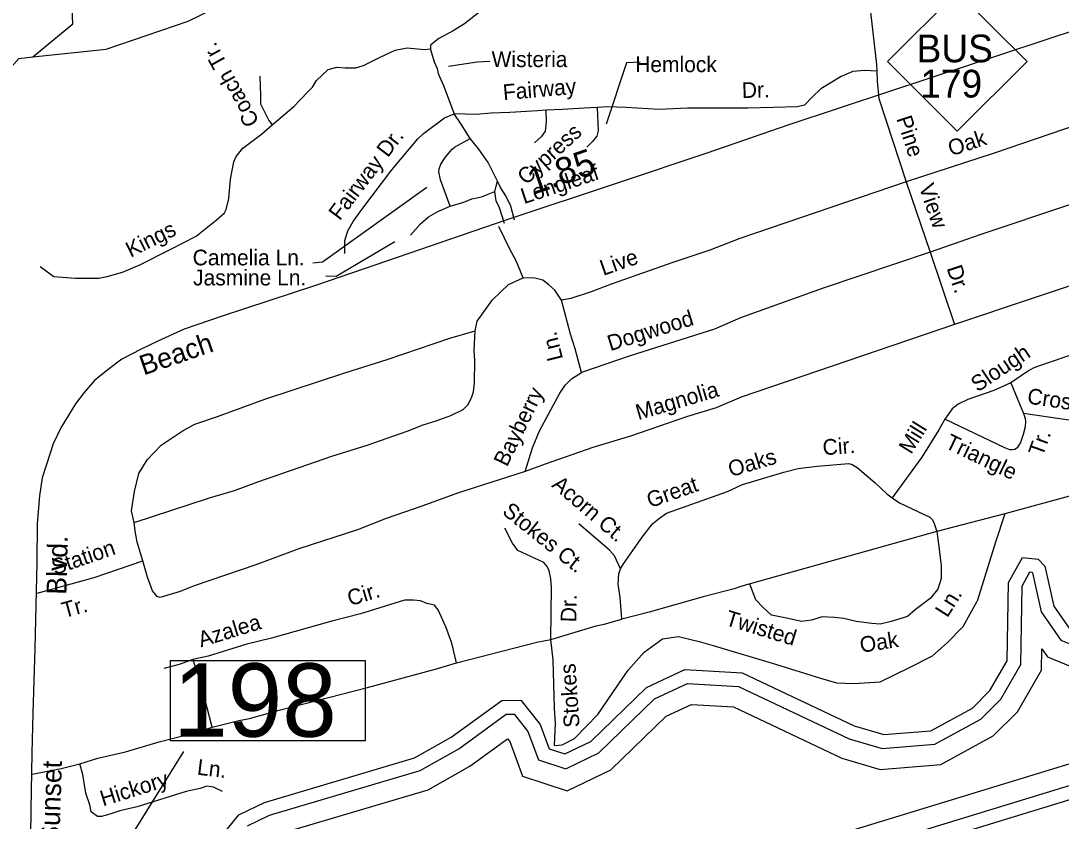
# Model space of a CAD drawing. Extents: x 2104537 to 2336408, y 34176 to 229611.
# Drawn here: x 2148411 to 2153378, y 49325 to 53148 of the extents above; entities that cross this region are included whole.
import ezdxf

# ---------------------------------------------------------------- set-up
doc = ezdxf.new("R2010")
doc.units = 0
for name, color, linetype in [('Exist Hydrographic Buffer Line', 7, 'Continuous'), ('Exist Hydrographic Creek Single Shore', 7, 'Continuous'), ('Exist Hydrographic Misc Water Feature', 7, 'Continuous'), ('Exist Road Non-System Type 51', 7, 'Continuous'), ('Exist Road Non-System Type 51 Label', 7, 'Continuous'), ('Exist Road Primary NC Attributed', 7, 'Continuous'), ('Exist Road Primary NC Label', 7, 'Continuous'), ('Exist Road Primary NC Mileage Hundredths English Label', 7, 'Continuous'), ('Exist Road Primary NC Shield CELL', 7, 'Continuous'), ('Exist Road Primary NC Shield Number Label', 7, 'Continuous'), ('Exist Road Secondary Structure Standard Bridge Number Label', 7, 'Continuous')]:
    doc.layers.add(name, color=color, linetype=linetype)

msp = doc.modelspace()

# ---------------------------------------------------------------- linework, layer by layer
at = {"layer": 'Exist Hydrographic Buffer Line'}
for points in [[(2151814.1, 49107.9), (2156360.8, 50500.1), (2156561.3, 50502.1)], [(2151837.8, 49968.4), (2152365.6, 49718.6), (2152524.3, 49671.6), (2152775.2, 49692.4), (2152994.8, 49811.3), (2153090.6, 49907.8), (2153186.4, 50072.7), (2153192.4, 50447.4), (2153229.5, 50515), (2153237.9, 50514.1), (2153241.2, 50510.7), (2153282.8, 50325.4), (2153377.2, 50189.3), (2153509.9, 50134.5)], [(2151841.6, 49013.4), (2156376, 50401.8), (2156499.2, 50403)], [(2151813.2, 49871.2), (2152330.3, 49626.4), (2152514.1, 49572), (2152804, 49596), (2153054.4, 49731.6), (2153169.3, 49847.4), (2153284.4, 50045.4), (2153286.1, 50147.9), (2153312.8, 50109.4), (2153494.5, 50034.4)], [(2149492.7, 49301.8), (2149598.7, 49353.1), (2150316.7, 49566.2), (2150501.6, 49670.1), (2150728.9, 49835.9), (2150766.7, 49836.6), (2150832.2, 49753.6), (2150882.5, 49617.8), (2151012.8, 49575.4), (2151170.1, 49651.4), (2151435.7, 49908.5), (2151593.7, 49981.9), (2151837.8, 49968.4)]]:
    msp.add_lwpolyline(points, dxfattribs=at)
at = {"layer": 'Exist Hydrographic Creek Single Shore'}
for points in [[(2151854.3, 50033.2), (2152389.1, 49780.1), (2152531.2, 49738), (2152756.1, 49756.6), (2152955, 49864.4), (2153038.1, 49948.1), (2153121.1, 50090.8), (2153127.1, 50464.8), (2153193.1, 50584.9), (2153268.1, 50576.9), (2153301.1, 50543.4), (2153344, 50352.3), (2153420.1, 50242.6)], [(2151859.8, 48950.3), (2156386.1, 50336.3), (2156479.7, 50337.2)], [(2149343, 49222), (2149451.1, 49354.5), (2149574.9, 49414.4), (2150291, 49627), (2150466.1, 49725.4), (2150707, 49901.2), (2150798.1, 49902.7), (2150890.1, 49786.1), (2150933, 49670.4), (2151008, 49646), (2151132.1, 49705.9), (2151398.1, 49963.3), (2151581, 50048.4), (2151854.3, 50033.2)], [(2149634.4, 49261), (2150355.3, 49475), (2150554.9, 49587.1), (2150734.7, 49718.3), (2150745.3, 49704.8), (2150806.8, 49539), (2151020, 49469.6), (2151227.2, 49569.7), (2151492.3, 49826.2), (2151612.9, 49882.3), (2151813.2, 49871.2)]]:
    msp.add_lwpolyline(points, dxfattribs=at)
at = {"layer": 'Exist Hydrographic Misc Water Feature'}
for points in [[(2148468.1, 52976.2), (2148659, 53133.3), (2148649.9, 53350), (2148489, 53842), (2148578, 54460.4), (2148858.9, 55144.1), (2148866.1, 55278.5)], [(2148468.1, 52976.2), (2148818.1, 53012.1), (2149208.9, 53145.6), (2149641, 53357.1), (2150415, 53634.2), (2150814.1, 53895.6), (2151360.9, 54446.1), (2151636.1, 54565.5), (2151831.3, 54607.5)], [(2145618, 51138), (2145759.9, 51181.2), (2146140.9, 51574.1), (2146447.9, 51840.5), (2146922, 52175.9), (2147088.1, 52235.1), (2147471.9, 52188.3), (2147672, 52230.4), (2147913, 52347.1), (2148161.9, 52581.8), (2148235.9, 52682.1), (2148302, 52858), (2148401, 52967.6), (2148468.1, 52976.2)]]:
    msp.add_lwpolyline(points, dxfattribs=at)
at = {"layer": 'Exist Road Non-System Type 51'}
for p, q in [((2152507.3, 52776.8), (2152638.1, 52377.6)), ((2150674.8, 52331.5), (2150686.5, 52381.4)), ((2152638.1, 52377.6), (2152753.4, 52042.3)), ((2152753.4, 52042.3), (2152868.4, 51697.5)), ((2153138.3, 51419), (2153198.8, 51272.5)), ((2153710.2, 51196), (2153198.8, 51272.5))]:
    msp.add_line(p, q, dxfattribs=at)
for points in [[(2152267.7, 53721.2), (2152356.7, 53572.1), (2152378.8, 53530), (2152391.4, 53499.9), (2152414.7, 53431.8), (2152430.3, 53375.8), (2152467.1, 53188.7), (2152496.7, 52938.7), (2152498, 52906.7)], [(2150863.1, 53373), (2150854.4, 53369.6), (2150789.3, 53328.1), (2150685.8, 53254.1), (2150582.2, 53174.2), (2150529, 53132.7), (2150475.7, 53100.2), (2150406.6, 53062.5), (2150366.6, 53030.5), (2150366.6, 53013.4), (2150366.6, 53010.5), (2150384, 52952.2), (2150398.8, 52919.6), (2150404.1, 52896.1), (2150428.6, 52838.2), (2150479.1, 52702.4)], [(2149611.3, 52650.8), (2149715, 52738.6), (2149779, 52806.5), (2149803, 52830.5), (2149823, 52862.5), (2149878.9, 52914.5), (2149918.9, 52926.5), (2149958.9, 52922.5), (2150010.8, 52922.5), (2150046.8, 52934.5), (2150126.8, 52974.5), (2150198.7, 53006.5), (2150254.7, 53018.5), (2150338.7, 53010.5), (2150365.8, 53013.4)], [(2154397.1, 52972.9), (2153059.1, 52516.1), (2152638.1, 52377.6)], [(2152498, 52906.7), (2152440.3, 52910.7), (2152384.1, 52904.8), (2152327.9, 52881.1), (2152230.2, 52821.9), (2152188.8, 52783.4), (2152153.3, 52744.9), (2152117.8, 52736), (2152005.4, 52733.1), (2151881.1, 52730.1), (2151727.2, 52730.1), (2151594.1, 52730.1), (2151458, 52724.2), (2151301.2, 52733.1), (2151212.4, 52736), (2151163, 52733.4)], [(2149551.1, 52882.5), (2149555.1, 52790.5), (2149555.1, 52750.5), (2149571.1, 52718.6), (2149595.1, 52670.6), (2149611.3, 52650.8)], [(2152498, 52906.7), (2152500.1, 52858.9), (2152507.3, 52776.8)], [(2150917.3, 52720.2), (2150878.1, 52718.3), (2150744.9, 52709.4), (2150656.2, 52706.4), (2150585.2, 52700.5), (2150479.1, 52702.4)], [(2150917.3, 52720.2), (2150919.5, 52665), (2150913.6, 52620.6), (2150895.8, 52593.9), (2150863.3, 52564.3)], [(2151163, 52733.4), (2151100, 52730.1), (2150996.4, 52724.2), (2150917.3, 52720.2)], [(2151163, 52733.4), (2151167.3, 52621.3), (2151160.5, 52596.2), (2151140, 52571.2), (2151112.7, 52543.9)], [(2149958, 52036.2), (2149957.9, 52098.2), (2149971.6, 52144.2), (2149997.4, 52188.4), (2150039.2, 52246.6), (2150182.3, 52435.1), (2150305.6, 52583.7), (2150333.6, 52609.7), (2150433.2, 52684.3), (2150479.1, 52702.4)], [(2150555.6, 52584.8), (2150513.3, 52654.5), (2150479.1, 52702.4)], [(2148503.7, 51974.7), (2148567.7, 51926.7), (2148671.6, 51918.7), (2148783.5, 51918.7), (2148823.5, 51926.7), (2148895.5, 51946.7), (2148979.4, 51982.7), (2149123.3, 52054.7), (2149247.3, 52118.7), (2149343.2, 52194.7), (2149383.2, 52230.7), (2149391.2, 52246.7), (2149403.2, 52298.6), (2149411.2, 52390.6), (2149427.2, 52474.6), (2149439.2, 52498.6), (2149471.2, 52538.6), (2149559.1, 52606.6), (2149611.3, 52650.8)], [(2150461.1, 52262.4), (2150414.3, 52388.3), (2150406.2, 52426.2), (2150408.1, 52440.3), (2150416.1, 52462.1), (2150436.1, 52494.2), (2150469.7, 52534.6), (2150481.7, 52544.5), (2150555.6, 52584.8)], [(2150686.5, 52381.4), (2150642, 52471.2), (2150597.6, 52535.1), (2150555.6, 52584.8)], [(2154406.2, 52608.6), (2153957, 52456.5), (2153423.2, 52270.9), (2152994.2, 52126.2), (2152753.4, 52042.3)], [(2150767.3, 52195.8), (2150750.8, 52261.7), (2150726.9, 52311.8), (2150700.7, 52351.6), (2150686.5, 52381.4)], [(2152638.1, 52377.6), (2151844.1, 52107), (2151700, 52051.8), (2151524.3, 51993.2), (2151234.6, 51891.8), (2151134.7, 51853.4), (2151037, 51821.1), (2150992.9, 51812.8)], [(2150461.1, 52262.4), (2150526.8, 52280.8), (2150564.8, 52296.8), (2150611, 52307.1), (2150674.8, 52331.5)], [(2150719.4, 52179.7), (2150696.9, 52253.6), (2150680.8, 52287.4), (2150674.8, 52331.5)], [(2150271.8, 52123.7), (2150319.4, 52177.9), (2150357.1, 52211.9), (2150401.2, 52236.3), (2150461.1, 52262.4)], [(2154417, 52218.2), (2153995.9, 52073.8), (2152868.4, 51697.5)], [(2150808.6, 51920.1), (2150776, 52001.7), (2150747.8, 52053.8), (2150693.5, 52165.4)], [(2152753.4, 52042.3), (2152241.8, 51870.7), (2151846.5, 51728.9), (2151723.5, 51674), (2151316.2, 51546.4), (2151088.6, 51467.4)], [(2150579.6, 51666.9), (2150589.3, 51713), (2150662.8, 51815.2), (2150738.7, 51887.6), (2150808.6, 51920.1)], [(2150992.9, 51812.8), (2150960.6, 51860.7), (2150932.6, 51886.5), (2150902.5, 51908.4), (2150864.6, 51918.3), (2150808.6, 51920.1)], [(2151088.6, 51467.4), (2151057.9, 51581.2), (2151035.7, 51651.2), (2150992.9, 51812.8)], [(2148951.8, 50752), (2148939.5, 50807.7), (2148953.1, 50900), (2148974.7, 50985.9), (2149014.4, 51050.1), (2149080, 51120.3), (2149185.7, 51190.8), (2149241.8, 51221.2), (2149349.4, 51257.5), (2149575.1, 51340.5), (2149962.5, 51468.2), (2150160.2, 51529.3), (2150459.8, 51632.5), (2150579.6, 51666.9)], [(2148951.8, 50752), (2149311.1, 50869.5), (2149431.2, 50903.9), (2149542.9, 50946.3), (2149896.4, 51068.1), (2150064.1, 51120.7), (2150255.7, 51187.5), (2150331.7, 51217.9), (2150393.4, 51236.4), (2150463.5, 51262.6), (2150523.4, 51290.6), (2150545.2, 51312.9), (2150562.9, 51347), (2150572.9, 51375), (2150576.7, 51418.9), (2150578.1, 51525.2), (2150576.1, 51573.1), (2150579.6, 51666.9)], [(2152868.4, 51697.5), (2151850.9, 51349.2), (2151731, 51298.2), (2151593.4, 51257.5), (2151321.9, 51164.3), (2151142, 51109.4), (2150914.4, 51030.4), (2150818.6, 50994.2)], [(2153974.7, 51467.8), (2153741.6, 51600), (2153717.8, 51608.3), (2153684.4, 51611.6), (2153661.8, 51610.7), (2153599.6, 51603), (2153521.5, 51583.9), (2153264.8, 51496), (2153244.7, 51488.2), (2153222.4, 51475.5), (2153138.3, 51419)], [(2150818.6, 50994.2), (2150853.9, 51108.4), (2150887.6, 51188.5), (2150984.9, 51368.7), (2151010.6, 51406.9), (2151026.7, 51425), (2151040.7, 51437.2), (2151088.6, 51467.4)], [(2153138.3, 51419), (2153057.6, 51381.2), (2152933.4, 51338.6), (2152887.3, 51316.9), (2152857.7, 51294.8), (2152822.6, 51245.6)], [(2153198.8, 51272.5), (2153206.9, 51248), (2153208.6, 51233.9), (2153206.1, 51208), (2153196.9, 51170.8), (2153183.4, 51133), (2153167.5, 51108.7), (2153157.5, 51100.7), (2153144, 51097.7), (2153133.5, 51098.9), (2153109.7, 51107.2), (2152822.6, 51245.6)], [(2152822.6, 51245.6), (2152794.1, 51193.7), (2152713.8, 51064), (2152571.6, 50869.5)], [(2151274.6, 50530.3), (2151288.5, 50554.4), (2151377.9, 50680.6), (2151427.7, 50744.9), (2151453.7, 50767.1), (2151493.3, 50795.2), (2151785.1, 50898.9), (2151856.2, 50932.7), (2151916.3, 50950.7), (2152054.5, 50992), (2152122.5, 51009.4), (2152212.6, 51020.8), (2152364.4, 51032.3), (2152380.1, 51028.7), (2152404.7, 51013.2), (2152490.3, 50940.3), (2152545.7, 50887.7), (2152571.6, 50869.5)], [(2150818.6, 50994.2), (2150495, 50890.6), (2150329.5, 50830.1), (2150155.7, 50771.1), (2150017.9, 50716.7), (2149738.2, 50625.3), (2149532.6, 50548.5), (2149239, 50449.2), (2149171.2, 50421), (2149075.5, 50392.3), (2149061.5, 50398.5), (2149039.4, 50424.2), (2149015, 50490.3), (2148992.6, 50568.2)], [(2153533.7, 50909.4), (2153108.9, 50793.2), (2152784.4, 50707.6)], [(2152571.6, 50869.5), (2152605.6, 50844.6), (2152750.9, 50777.5), (2152761.9, 50766.4), (2152770.4, 50751.8), (2152784.4, 50707.6)], [(2153108.9, 50793.2), (2153064.3, 50657.5), (2152976.8, 50374.9)], [(2148992.6, 50568.2), (2148966.1, 50657.9), (2148956, 50711.9), (2148951.8, 50752)], [(2150942.2, 50192.9), (2150945.1, 50442.9), (2150940.9, 50482.6), (2150932.8, 50520.5), (2150924.7, 50540.7), (2150908.6, 50560.7), (2150784.4, 50617.9), (2150758.2, 50651.9), (2150721.8, 50723.8)], [(2151274.6, 50530.3), (2151246.2, 50591.9), (2151222.2, 50619.9), (2151075.6, 50745.2)], [(2152784.4, 50707.6), (2151853.1, 50446.7), (2151817.1, 50434.6), (2151669.3, 50396.1), (2151411.7, 50322.9), (2151279.8, 50290.1)], [(2152784.4, 50707.6), (2152795.4, 50624.6), (2152806, 50544.8), (2152806, 50483.6), (2152790, 50433.1), (2152752.8, 50387.9), (2152681.1, 50334.7), (2152643.8, 50302.8), (2152566.8, 50278.8), (2152513.6, 50265.5), (2152473.7, 50268.2), (2152399.3, 50278.8), (2152340.8, 50292.1), (2152295.6, 50297.5), (2152237.1, 50300.1), (2152186.6, 50284.2), (2152138.8, 50278.8), (2152075, 50292.1), (2151995.2, 50308.1), (2151955.4, 50345.3)], [(2148489.2, 50413.8), (2148761, 50489), (2148992.6, 50568.2)], [(2151279.8, 50290.1), (2151273.2, 50394.2), (2151263, 50456.1), (2151266.6, 50506.2), (2151274.6, 50530.3)], [(2151955.4, 50345.3), (2151920.8, 50382.6), (2151890.9, 50457.3)], [(2150490.5, 50080.9), (2150468.1, 50174.8), (2150440, 50252.5), (2150403.6, 50334.2), (2150385.3, 50356.2), (2150349.3, 50364.1), (2150319.4, 50377.8), (2150285.3, 50379.8), (2150243.3, 50379.6), (2150031.8, 50314.8), (2149895.9, 50280), (2149608.2, 50198.9), (2149490.2, 50170.4), (2149304.7, 50113.6), (2149232.5, 50097.3)], [(2150958.4, 49686.9), (2150995.7, 49689.1), (2151054.3, 49719.7), (2151166.3, 49834.4), (2151258, 49969.5), (2151311.5, 50045.9), (2151387.9, 50132.6), (2151474.5, 50196.3), (2151550.9, 50206.5), (2151650.2, 50183.5), (2151716.5, 50163.1), (2152014.4, 50073.9), (2152228.4, 50007.7), (2152304.8, 49984.8), (2152388.8, 49982.2), (2152513.6, 49989.8), (2152653.7, 50058.7), (2152763.2, 50114.7), (2152834.6, 50175.9), (2152911, 50254.9), (2152976.8, 50374.9)], [(2150942.2, 50192.9), (2151157.7, 50257.6), (2151195.6, 50265.8), (2151279.8, 50290.1)], [(2150490.5, 50080.9), (2150874.1, 50180.4), (2150942.2, 50192.9)], [(2150958.4, 49686.9), (2150964, 49792.8), (2150959.5, 49862.8), (2150952.5, 50094.9), (2150942.2, 50192.9)], [(2149232.5, 50097.3), (2149166.8, 50072.9), (2149092.9, 50054.7)], [(2149324.1, 49773.6), (2149263, 50007.4), (2149232.5, 50097.3)], [(2149324.1, 49773.6), (2149452, 49806.3), (2149502, 49814.5), (2149643.6, 49855.1), (2150059.1, 49960.9), (2150394.8, 50052.2), (2150490.5, 50080.9)], [(2148693, 49598.8), (2148778.8, 49625.3), (2148910.7, 49655.9), (2149070.4, 49704.4), (2149264.3, 49753.4), (2149324.1, 49773.6)], [(2148465, 49549.7), (2148603, 49576.6), (2148693, 49598.8)], [(2149373.6, 49465.9), (2149331.3, 49487.7), (2149299.3, 49491.6), (2149267.2, 49481.4), (2149199.4, 49466.9), (2148965.7, 49394), (2148883.9, 49373.6), (2148836, 49357.5), (2148796.1, 49347.4), (2148776.1, 49347.1), (2148746, 49369), (2148739.8, 49403), (2148721.5, 49459.1), (2148707.1, 49547), (2148693, 49598.8)]]:
    msp.add_lwpolyline(points, dxfattribs=at)
at = {"layer": 'Exist Road Non-System Type 51 Label'}
for points in [[(2150650.5, 52952.5), (2150589.8, 52949.9), (2150452.5, 52928.7)], [(2151368.7, 52949.9), (2151302.7, 52947.2), (2151205, 52654)], [(2149805.6, 51990.8), (2149850.5, 51996.1), (2150349.5, 52352.8)], [(2149866.3, 51930), (2149916.5, 51927.4), (2150196.4, 52093.8)]]:
    msp.add_lwpolyline(points, dxfattribs=at)
at = {"layer": 'Exist Road Primary NC Attributed'}
msp.add_lwpolyline([(2154389, 53417), (2152559, 52810.6), (2152077.5, 52650.7), (2151686.1, 52514.6), (2151267.1, 52374.9), (2150726.8, 52194.7), (2150105.6, 51981.4), (2149817, 51883.9), (2149372.3, 51736.9), (2149190.4, 51674.3), (2149065.4, 51617.3), (2148984.5, 51578.7), (2148892.6, 51530.9), (2148828.3, 51481.3), (2148762.1, 51429.8), (2148712.5, 51372.8), (2148672.1, 51317.7), (2148640.8, 51268), (2148602.3, 51203.7), (2148565.5, 51126.4), (2148532.4, 51029), (2148512.2, 50964.6), (2148499.3, 50878.2), (2148488.3, 50745.8), (2148486.5, 50560.1), (2148477.3, 50150.1), (2148468.1, 49841.2), (2148462.6, 49650), (2148458.9, 49379.7), (2148455.2, 49129.7)], dxfattribs=at)
at = {"layer": 'Exist Road Primary NC Shield CELL'}
msp.add_lwpolyline([(2152549.5, 52953.5), (2152882.5, 53286.5), (2153215.5, 52953.5), (2152882.5, 52620.5)], close=True, dxfattribs=at)
at = {"layer": 'Exist Road Secondary Structure Standard Bridge Number Label'}
msp.add_line((2148529.5, 48596.3), (2149188.8, 49656.8), dxfattribs=at)
msp.add_lwpolyline([(2149125.5, 50092.5), (2150054.5, 50092.5), (2150054.5, 49708.4), (2149125.5, 49708.4)], close=True, dxfattribs=at)

# ---------------------------------------------------------------- texts
at = {"layer": 'Exist Road Non-System Type 51 Label'}
for s, rotation, p in [('Coach Tr.', 118.9743, (2149551.5, 52666.4)), ('Fairway', 5.0036, (2150715.7, 52768.3)), ('Dr.', 1.365, (2151854.3, 52778.7)), ('Pine', 288.1355, (2152590.6, 52680.6)), ('Cypress', 42.2897, (2150823.4, 52360.1)), ('Oak', 18.2146, (2152852.8, 52500)), ('Fairway Dr.', 52.8029, (2149933.9, 52189.2)), ('Longleaf', 18.3405, (2150813.2, 52271.6)), ('View', 288.9724, (2152697.9, 52354.9)), ('Kings', 26.5732, (2148934.9, 52015.4)), ('Live', 19.2856, (2151191.8, 51929)), ('Dr.', 288.4575, (2152830.6, 51966.4)), ('Dogwood', 17.3989, (2151225.3, 51569.5)), ('Ln.', 103.9151, (2151000, 51532.9)), ('Slough', 33.8707, (2152979.4, 51371.6)), ('Bayberry', 63.8426, (2150732.1, 51013.6)), ('Magnolia', 16.4597, (2151359.2, 51239.6)), ('Cross Ck.', 351.4943, (2153213.1, 51320.1)), ('Mill', 58.2481, (2152661.8, 51073.5)), ('Triangle', 334.2551, (2152818.4, 51109.8)), ('Tr.', 70.3109, (2153290.2, 51062.8)), ('Cir.', 4.3341, (2152242, 51072.4)), ('Oaks', 16.6394, (2151801.1, 50967.7)), ('Acorn Ct.', 319.4882, (2150941.3, 50924.6)), ('Great', 19.5653, (2151415.2, 50819.6)), ('Stokes Ct.', 321.2834, (2150704.7, 50795.5)), ('Station', 18.8843, (2148573.2, 50499.8)), ('Cir.', 17.0342, (2149983, 50351.3)), ('Tr.', 15.4529, (2148617.8, 50294.3)), ('Dr.', 89.345, (2151063.4, 50274.6)), ('Ln.', 57.747, (2152834.7, 50293.3)), ('Twisted', 343.0585, (2151769.7, 50262.2)), ('Azalea', 17.0222, (2149270.8, 50154.7)), ('Oak', 8.9803, (2152423.2, 50128.6)), ('Stokes', 93.8715, (2151079.2, 49774.1)), ('Ln.', 353.0669, (2149249.4, 49547.2)), ('Hickory', 17.3287, (2148803, 49394.8))]:
    msp.add_text(s, height=75, rotation=rotation, dxfattribs=at).set_placement(p)
for s, p in [('Wisteria', (2150658.6, 52926.4)), ('Hemlock', (2151344.1, 52902.2)), ('Camelia Ln.', (2149231.1, 51979.5)), ('Jasmine Ln.', (2149233.1, 51883.6))]:
    msp.add_text(s, height=75, dxfattribs=at).set_placement(p)
at = {"layer": 'Exist Road Primary NC Label'}
for s, rotation, p in [('Beach', 18.9845, (2148997, 51453.3)), ('Blvd.', 88.6406, (2148628.2, 50405.5)), ('Sunset', 88.0728, (2148594, 49216))]:
    msp.add_text(s, height=95, rotation=rotation, dxfattribs=at).set_placement(p)
at = {"layer": 'Exist Road Primary NC Mileage Hundredths English Label'}
msp.add_text('1.85', height=125, rotation=19.1661, dxfattribs=at).set_placement((2150857, 52315.5))
at = {"layer": 'Exist Road Primary NC Shield Number Label'}
for s, p in [('BUS', (2152687.9, 52949.2)), ('179', (2152705.6, 52781.1))]:
    msp.add_text(s, height=132.5, dxfattribs=at).set_placement(p)
at = {"layer": 'Exist Road Secondary Structure Standard Bridge Number Label'}
msp.add_text('198', height=350, dxfattribs=at).set_placement((2149138.1, 49728.2))

doc.saveas('drawing.dxf')
